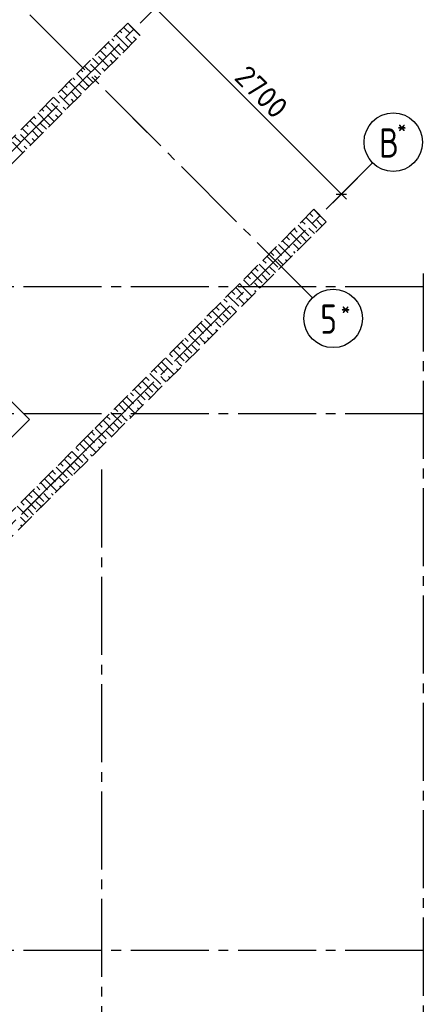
# Model space of a CAD drawing. Header units: millimetres. Extents: x 40580 to 1930067, y -240640 to 81020.
# Tile 565 of 656: x 1359770 to 1363910, y -230905 to -220816. Entities that reach past the tile are written whole.
import ezdxf

# ---------------------------------------------------------------- set-up
doc = ezdxf.new("R2010")
doc.units = ezdxf.units.MM
for name, pattern in [('______2', [270, 200, -70]), ('______5', [1100, 800, -100, 100, -100]), ('CENTER', [2, 1.25, -0.25, 0.25, -0.25])]:
    doc.linetypes.add(name, pattern=pattern)
for name, color, linetype, lineweight in [('Standard', 7, 'Continuous', 25), ('ОСИ', 7, 'CENTER', 15), ('Фиксатор', 7, 'Continuous', 25)]:
    doc.layers.add(name, color=color, linetype=linetype, lineweight=lineweight)
doc.layers.add('ЖБ Балка Нижележащая', color=7, linetype='______2', true_color=0x656565)
doc.layers.add('ЖБ Стена верхний уровень', color=7, linetype='______2', true_color=0x656565)
doc.styles.add('ISOCPEUR', font='isocpeur.ttf')

msp = doc.modelspace()

# ---------------------------------------------------------------- linework, layer by layer
at = {"layer": 'Standard', "color": 7, "linetype": 'Continuous', "lineweight": -3, "transparency": 33554687}
for p, q in [((1361161.1, -220693.4), (1363070.3, -222602.6)), ((1363070.3, -222602.6), (1363123.3, -222655.7))]:
    msp.add_line(p, q, dxfattribs=at)
at = {"layer": 'Standard', "color": 251, "linetype": 'Continuous', "lineweight": -3, "true_color": 0x656565, "transparency": 33554687}
for p, q in [((1360047.8, -221806.7), (1360136.2, -221718.3)), ((1360047.8, -221806.7), (1359959.4, -221895.1)), ((1360047.8, -221806.7), (1360047.8, -221806.7)), ((1361079.2, -221970.5), (1360931.9, -221823.2)), ((1363070.3, -222602.6), (1363233.3, -222439.6)), ((1363070.3, -222602.6), (1363158.6, -222514.2)), ((1363070.3, -222602.6), (1362981.9, -222691)), ((1359876.5, -225796.4), (1359964.9, -225708)), ((1359940.1, -225860), (1360028.5, -225771.6)), ((1359876.5, -225796.4), (1359788.1, -225884.8))]:
    msp.add_line(p, q, dxfattribs=at)
at = {"layer": 'Standard', "color": 7, "linetype": 'Continuous', "lineweight": 25, "transparency": 33554687}
msp.add_line((1363017.2, -222602.6), (1363123.3, -222602.6), dxfattribs=at)
at = {"layer": 'Standard', "color": 251, "linetype": 'Continuous', "lineweight": -3, "true_color": 0x656565, "transparency": 33554687}
msp.add_lwpolyline([(1359876.5, -225796.4), (1360096.5, -225576.4), (1360096.5, -225576.4), (1360615.9, -225056.9)], dxfattribs=at)
at = {"layer": 'ЖБ Балка Нижележащая', "color": 251, "linetype": '______2', "lineweight": -3, "true_color": 0x656565, "transparency": 33554687}
msp.add_line((1360382.6, -225163), (1360538.2, -225007.4), dxfattribs=at)
at = {"layer": 'ЖБ Стена верхний уровень', "color": 251, "linetype": '______2', "lineweight": -3, "true_color": 0x656565, "transparency": 33554687}
for p, q in [((1360877.6, -220849.7), (1358027.9, -223699.3)), ((1361004.9, -220976.9), (1360877.6, -220849.7)), ((1358155.2, -223826.6), (1361004.9, -220976.9)), ((1362786.8, -222758.8), (1357936, -227609.6)), ((1362914, -222886.1), (1362786.8, -222758.8)), ((1356698.6, -229101.6), (1362914, -222886.1))]:
    msp.add_line(p, q, dxfattribs=at)
at = {"layer": 'ЖБ Стена верхний уровень', "color": 9, "linetype": 'Continuous', "lineweight": -3, "true_color": 0xc7c7c7, "transparency": 33554687}
for p, q in [((1360796.2, -220931), (1360816.8, -220951.5)), ((1360856.8, -220911.5), (1360836.2, -220891)), ((1360896.8, -220951.5), (1360856.8, -220911.5)), ((1360896.8, -220871.5), (1361003.5, -220978.3)), ((1360716.2, -221011), (1360736.8, -221031.5)), ((1360856.8, -221071.5), (1360756.2, -220971)), ((1360856.8, -220991.5), (1360923.5, -221058.3)), ((1360936.8, -220991.5), (1360963.5, -221018.3)), ((1360616.8, -221151.5), (1360596.2, -221131)), ((1360636.2, -221091), (1360656.8, -221111.5)), ((1360776.8, -221151.5), (1360676.2, -221051)), ((1360776.8, -221071.5), (1360843.5, -221138.3)), ((1360856.8, -221071.5), (1360883.5, -221098.3)), ((1360516.2, -221211), (1360576.8, -221271.5)), ((1360576.8, -221191.5), (1360683.5, -221298.3)), ((1360656.8, -221191.5), (1360616.8, -221151.5)), ((1360696.8, -221151.5), (1360763.5, -221218.3)), ((1360696.8, -221231.5), (1360723.5, -221258.3)), ((1360776.8, -221151.5), (1360803.5, -221178.3)), ((1360396.2, -221331), (1360416.8, -221351.5)), ((1360456.8, -221311.5), (1360436.2, -221291)), ((1360496.8, -221351.5), (1360456.8, -221311.5)), ((1360496.8, -221271.5), (1360603.5, -221378.3)), ((1360616.8, -221311.5), (1360643.5, -221338.3)), ((1360316.2, -221411), (1360336.8, -221431.5)), ((1360456.8, -221471.5), (1360356.2, -221371)), ((1360456.8, -221391.5), (1360523.5, -221458.3)), ((1360536.8, -221391.5), (1360563.5, -221418.3)), ((1360216.8, -221551.5), (1360196.2, -221531)), ((1360236.2, -221491), (1360256.8, -221511.5)), ((1360376.8, -221551.5), (1360276.2, -221451)), ((1360376.8, -221471.5), (1360443.5, -221538.3)), ((1360456.8, -221471.5), (1360483.5, -221498.3)), ((1360116.2, -221611), (1360176.8, -221671.5)), ((1360176.8, -221591.5), (1360283.5, -221698.3)), ((1360256.8, -221591.5), (1360216.8, -221551.5)), ((1360296.8, -221551.5), (1360363.5, -221618.3)), ((1360296.8, -221631.5), (1360323.5, -221658.3)), ((1360376.8, -221551.5), (1360403.5, -221578.3)), ((1359996.2, -221731), (1360016.8, -221751.5)), ((1360056.8, -221711.5), (1360036.2, -221691)), ((1360096.8, -221751.5), (1360056.8, -221711.5)), ((1360096.8, -221671.5), (1360203.5, -221778.3)), ((1360216.8, -221711.5), (1360243.5, -221738.3)), ((1359976.8, -221951.5), (1359876.2, -221851)), ((1359916.2, -221811), (1359936.8, -221831.5)), ((1360056.8, -221871.5), (1359956.2, -221771)), ((1360056.8, -221791.5), (1360123.5, -221858.3)), ((1360136.8, -221791.5), (1360163.5, -221818.3)), ((1359816.8, -221951.5), (1359796.2, -221931)), ((1359856.8, -221991.5), (1359816.8, -221951.5)), ((1359836.2, -221891), (1359856.8, -221911.5)), ((1359896.8, -221951.5), (1359963.5, -222018.3)), ((1359976.8, -221871.5), (1360043.5, -221938.3)), ((1359976.8, -221951.5), (1360003.5, -221978.3)), ((1360056.8, -221871.5), (1360083.5, -221898.3)), ((1359716.2, -222011), (1359776.8, -222071.5)), ((1359776.8, -221991.5), (1359883.5, -222098.3)), ((1359896.8, -222031.5), (1359923.5, -222058.3)), ((1359696.8, -222071.5), (1359803.5, -222178.3)), ((1359816.8, -222111.5), (1359843.5, -222138.3)), ((1362785.4, -222760.2), (1362856.8, -222831.5)), ((1362705.4, -222840.2), (1362816.8, -222951.5)), ((1362745.4, -222800.2), (1362776.8, -222831.5)), ((1362585.4, -222960.2), (1362616.8, -222991.5)), ((1362625.4, -222920.2), (1362736.8, -223031.5)), ((1362665.4, -222880.2), (1362696.8, -222911.5)), ((1362792.7, -223007.5), (1362736.8, -222951.5)), ((1362856.8, -222911.5), (1362816.8, -222871.5)), ((1362872.7, -222927.5), (1362856.8, -222911.5)), ((1362896.8, -222871.5), (1362912.7, -222887.5)), ((1362505.4, -223040.2), (1362536.8, -223071.5)), ((1362545.4, -223000.2), (1362656.8, -223111.5)), ((1362712.7, -223087.5), (1362656.8, -223031.5)), ((1362385.4, -223160.2), (1362456.8, -223231.5)), ((1362425.4, -223120.2), (1362456.8, -223151.5)), ((1362456.8, -223151.5), (1362552.7, -223247.5)), ((1362465.4, -223080.2), (1362536.8, -223151.5)), ((1362616.8, -223151.5), (1362576.8, -223111.5)), ((1362632.7, -223167.5), (1362616.8, -223151.5)), ((1362305.4, -223240.2), (1362416.8, -223351.5)), ((1362345.4, -223200.2), (1362376.8, -223231.5)), ((1362576.8, -223191.5), (1362592.7, -223207.5)), ((1362185.4, -223360.2), (1362216.8, -223391.5)), ((1362225.4, -223320.2), (1362336.8, -223431.5)), ((1362265.4, -223280.2), (1362296.8, -223311.5)), ((1362392.7, -223407.5), (1362336.8, -223351.5)), ((1362456.8, -223311.5), (1362416.8, -223271.5)), ((1362472.7, -223327.5), (1362456.8, -223311.5)), ((1362496.8, -223271.5), (1362512.7, -223287.5)), ((1362105.4, -223440.2), (1362136.8, -223471.5)), ((1362145.4, -223400.2), (1362256.8, -223511.5)), ((1362312.7, -223487.5), (1362256.8, -223431.5)), ((1361985.4, -223560.2), (1362056.8, -223631.5)), ((1362025.4, -223520.2), (1362056.8, -223551.5)), ((1362056.8, -223551.5), (1362152.7, -223647.5)), ((1362065.4, -223480.2), (1362136.8, -223551.5)), ((1362216.8, -223551.5), (1362176.8, -223511.5)), ((1362232.7, -223567.5), (1362216.8, -223551.5)), ((1361905.4, -223640.2), (1362016.8, -223751.5)), ((1361945.4, -223600.2), (1361976.8, -223631.5)), ((1362176.8, -223591.5), (1362192.7, -223607.5)), ((1361785.4, -223760.2), (1361816.8, -223791.5)), ((1361825.4, -223720.2), (1361936.8, -223831.5)), ((1361865.4, -223680.2), (1361896.8, -223711.5)), ((1361992.7, -223807.5), (1361936.8, -223751.5)), ((1362056.8, -223711.5), (1362016.8, -223671.5)), ((1362072.7, -223727.5), (1362056.8, -223711.5)), ((1362096.8, -223671.5), (1362112.7, -223687.5)), ((1361705.4, -223840.2), (1361736.8, -223871.5)), ((1361745.4, -223800.2), (1361856.8, -223911.5)), ((1361912.7, -223887.5), (1361856.8, -223831.5)), ((1361585.4, -223960.2), (1361656.8, -224031.5)), ((1361625.4, -223920.2), (1361656.8, -223951.5)), ((1361656.8, -223951.5), (1361752.7, -224047.5)), ((1361665.4, -223880.2), (1361736.8, -223951.5)), ((1361816.8, -223951.5), (1361776.8, -223911.5)), ((1361832.7, -223967.5), (1361816.8, -223951.5)), ((1361505.4, -224040.2), (1361616.8, -224151.5)), ((1361545.4, -224000.2), (1361576.8, -224031.5)), ((1361656.8, -224111.5), (1361616.8, -224071.5)), ((1361696.8, -224071.5), (1361712.7, -224087.5)), ((1361776.8, -223991.5), (1361792.7, -224007.5)), ((1361385.4, -224160.2), (1361416.8, -224191.5)), ((1361425.4, -224120.2), (1361536.8, -224231.5)), ((1361465.4, -224080.2), (1361496.8, -224111.5)), ((1361592.7, -224207.5), (1361536.8, -224151.5)), ((1361672.7, -224127.5), (1361656.8, -224111.5)), ((1361305.4, -224240.2), (1361336.8, -224271.5)), ((1361345.4, -224200.2), (1361456.8, -224311.5)), ((1361512.7, -224287.5), (1361456.8, -224231.5)), ((1361185.4, -224360.2), (1361256.8, -224431.5)), ((1361225.4, -224320.2), (1361256.8, -224351.5)), ((1361256.8, -224351.5), (1361352.7, -224447.5)), ((1361265.4, -224280.2), (1361336.8, -224351.5)), ((1361416.8, -224351.5), (1361376.8, -224311.5)), ((1361432.7, -224367.5), (1361416.8, -224351.5)), ((1361105.4, -224440.2), (1361216.8, -224551.5)), ((1361145.4, -224400.2), (1361176.8, -224431.5)), ((1361256.8, -224511.5), (1361216.8, -224471.5)), ((1361296.8, -224471.5), (1361312.7, -224487.5)), ((1361376.8, -224391.5), (1361392.7, -224407.5)), ((1360985.4, -224560.2), (1361016.8, -224591.5)), ((1361025.4, -224520.2), (1361136.8, -224631.5)), ((1361065.4, -224480.2), (1361096.8, -224511.5)), ((1361192.7, -224607.5), (1361136.8, -224551.5)), ((1361272.7, -224527.5), (1361256.8, -224511.5)), ((1360905.4, -224640.2), (1360936.8, -224671.5)), ((1360945.4, -224600.2), (1361056.8, -224711.5)), ((1361112.7, -224687.5), (1361056.8, -224631.5)), ((1360785.4, -224760.2), (1360856.8, -224831.5)), ((1360825.4, -224720.2), (1360856.8, -224751.5)), ((1360856.8, -224751.5), (1360952.7, -224847.5)), ((1360865.4, -224680.2), (1360936.8, -224751.5)), ((1361016.8, -224751.5), (1360976.8, -224711.5)), ((1361032.7, -224767.5), (1361016.8, -224751.5)), ((1360705.4, -224840.2), (1360816.8, -224951.5)), ((1360745.4, -224800.2), (1360776.8, -224831.5)), ((1360856.8, -224911.5), (1360816.8, -224871.5)), ((1360896.8, -224871.5), (1360912.7, -224887.5)), ((1360976.8, -224791.5), (1360992.7, -224807.5)), ((1360585.4, -224960.2), (1360616.8, -224991.5)), ((1360625.4, -224920.2), (1360736.8, -225031.5)), ((1360665.4, -224880.2), (1360696.8, -224911.5)), ((1360792.7, -225007.5), (1360736.8, -224951.5)), ((1360872.7, -224927.5), (1360856.8, -224911.5)), ((1360465.4, -225080.2), (1360536.8, -225151.5)), ((1360505.4, -225040.2), (1360536.8, -225071.5)), ((1360545.4, -225000.2), (1360656.8, -225111.5)), ((1360712.7, -225087.5), (1360656.8, -225031.5)), ((1360385.4, -225160.2), (1360456.8, -225231.5)), ((1360425.4, -225120.2), (1360456.8, -225151.5)), ((1360456.8, -225151.5), (1360552.7, -225247.5)), ((1360616.8, -225151.5), (1360576.8, -225111.5)), ((1360632.7, -225167.5), (1360616.8, -225151.5)), ((1360265.4, -225280.2), (1360296.8, -225311.5)), ((1360305.4, -225240.2), (1360416.8, -225351.5)), ((1360345.4, -225200.2), (1360376.8, -225231.5)), ((1360456.8, -225311.5), (1360416.8, -225271.5)), ((1360496.8, -225271.5), (1360512.7, -225287.5)), ((1360576.8, -225191.5), (1360592.7, -225207.5)), ((1360185.4, -225360.2), (1360216.8, -225391.5)), ((1360225.4, -225320.2), (1360336.8, -225431.5)), ((1360392.7, -225407.5), (1360336.8, -225351.5)), ((1360472.7, -225327.5), (1360456.8, -225311.5)), ((1360065.4, -225480.2), (1360136.8, -225551.5)), ((1360105.4, -225440.2), (1360136.8, -225471.5)), ((1360145.4, -225400.2), (1360256.8, -225511.5)), ((1360312.7, -225487.5), (1360256.8, -225431.5)), ((1359985.4, -225560.2), (1360056.8, -225631.5)), ((1360025.4, -225520.2), (1360056.8, -225551.5)), ((1360056.8, -225551.5), (1360152.7, -225647.5)), ((1360216.8, -225551.5), (1360176.8, -225511.5)), ((1360232.7, -225567.5), (1360216.8, -225551.5)), ((1359865.4, -225680.2), (1359896.8, -225711.5)), ((1359905.4, -225640.2), (1360016.8, -225751.5)), ((1359945.4, -225600.2), (1359976.8, -225631.5)), ((1360056.8, -225711.5), (1360016.8, -225671.5)), ((1360096.8, -225671.5), (1360112.7, -225687.5)), ((1360176.8, -225591.5), (1360192.7, -225607.5)), ((1359785.4, -225760.2), (1359816.8, -225791.5)), ((1359825.4, -225720.2), (1359936.8, -225831.5)), ((1359992.7, -225807.5), (1359936.8, -225751.5)), ((1360072.7, -225727.5), (1360056.8, -225711.5)), ((1359745.4, -225800.2), (1359856.8, -225911.5)), ((1359912.7, -225887.5), (1359856.8, -225831.5)), ((1359816.8, -225951.5), (1359776.8, -225911.5)), ((1359832.7, -225967.5), (1359816.8, -225951.5)), ((1359776.8, -225991.5), (1359792.7, -226007.5))]:
    msp.add_line(p, q, dxfattribs=at)
at = {"layer": 'ОСИ', "color": 8, "linetype": '______5', "lineweight": -3, "transparency": 33554687}
for p, q in [((1362772.9, -223664.2), (1357490.5, -218381.8)), ((1354782.3, -227072.2), (1361480.6, -220373.9)), ((1356691.5, -228981.4), (1363389.8, -222283.1)), ((1363909.8, -223416), (1363909.8, -232064.6)), ((1363909.8, -223554.6), (1347581.5, -223554.6)), ((1363909.8, -224854.6), (1347581.5, -224854.6)), ((1363909.8, -224854.6), (1347581.5, -224854.6)), ((1360609.8, -225424.7), (1360609.8, -232064.6)), ((1363909.8, -230354.6), (1347581.5, -230354.6))]:
    msp.add_line(p, q, dxfattribs=at)
at = {"layer": 'ОСИ', "color": 7, "linetype": 'Continuous', "lineweight": -3, "transparency": 33554687}
for centre in [(1363601.9, -222071), (1362985, -223876.3)]:
    msp.add_circle(centre, 300, dxfattribs=at)
at = {"layer": 'Фиксатор', "color": 7, "linetype": 'Continuous', "lineweight": 25, "transparency": 33554687}
msp.add_lwpolyline([(1359870.3, -224912.6), (1359651.1, -225131.8), (1359297.5, -224778.2), (1359516.7, -224559), (1359870.3, -224912.6)], dxfattribs=at)

# ---------------------------------------------------------------- texts
at = {"layer": 'Standard', "color": 7, "linetype": 'Continuous', "lineweight": 25, "transparency": 33554687, "insert": (1361957.5, -221419.2), "char_height": 220, "width": 672.63, "attachment_point": 7, "rotation": 315, "style": 'ISOCPEUR'}
msp.add_mtext('2700', dxfattribs=at)
at = {"layer": 'ОСИ', "color": 7, "linetype": 'Continuous', "lineweight": 25, "transparency": 33554687, "attachment_point": 7, "style": 'ISOCPEUR'}
for s, insert, char_height, width in [('\\W0.80;*', (1363640.8, -221995.3), 180, 215.909), ('\\W0.80;В', (1363455.4, -222228.5), 300, 359.83), ('\\W0.80;*', (1363063.5, -223858.8), 180, 215.9), ('\\W0.78;5', (1362853.5, -224033.8), 300, 326.834)]:
    msp.add_mtext(s, dxfattribs=dict(at, insert=insert, char_height=char_height, width=width))

doc.saveas('drawing.dxf')
